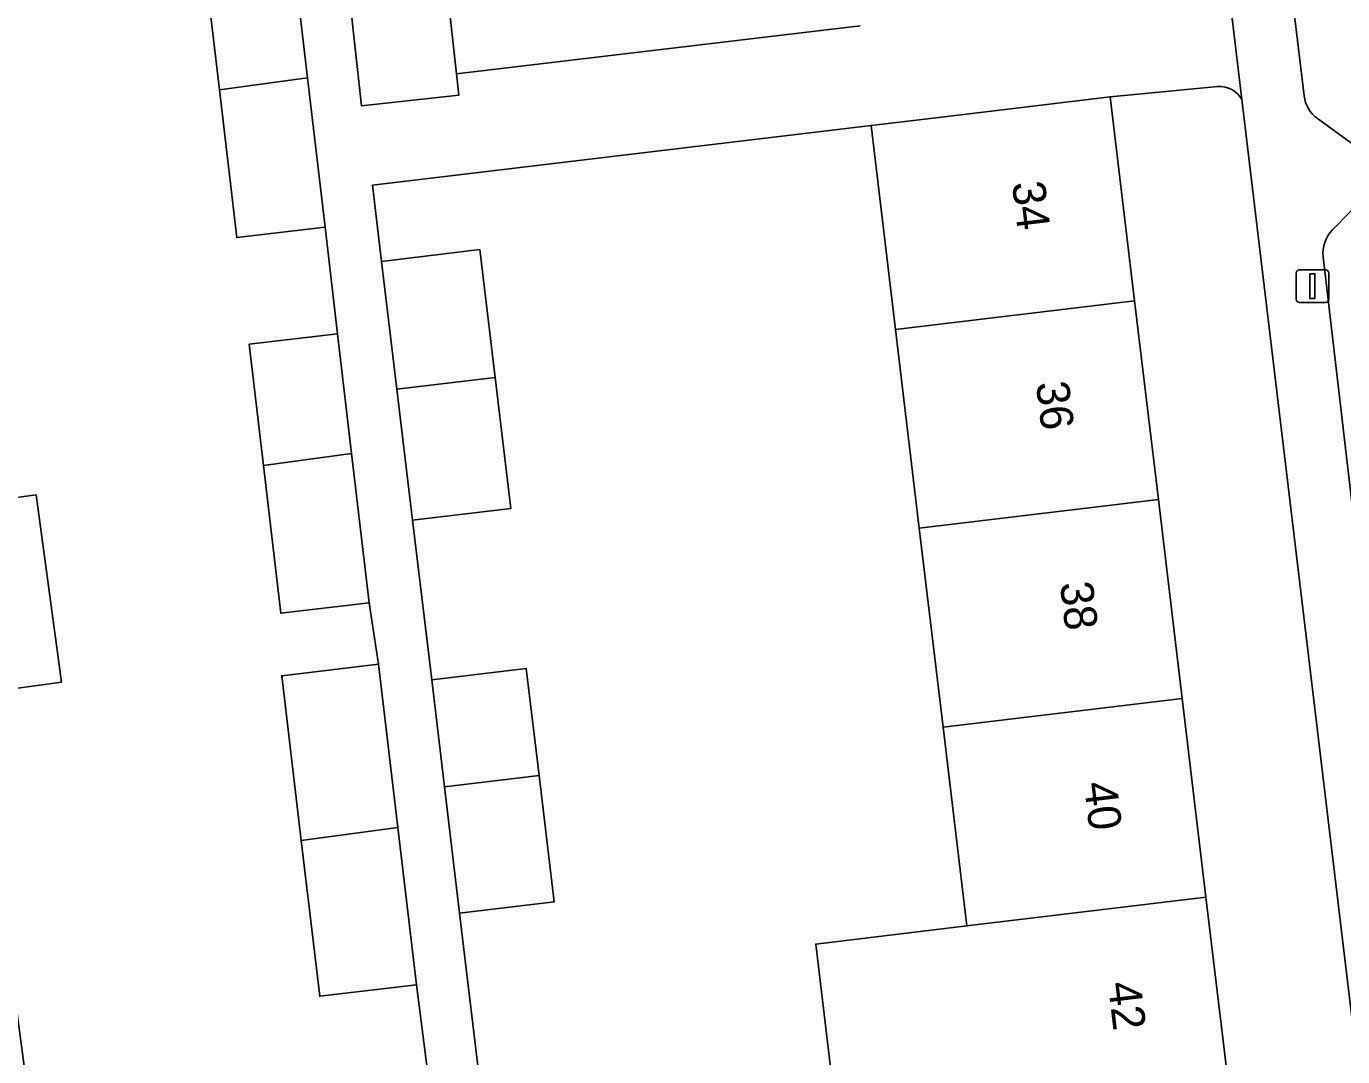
# Model space of a CAD drawing. Extents: x 159053 to 160042, y 380449 to 381423.
# Drawn here: x 159702.76 to 159742.82, y 381035.01 to 381066.39 of the extents above; entities that cross this region are included whole.
import ezdxf

# ---------------------------------------------------------------- set-up
doc = ezdxf.new("R2010")
doc.units = 0
for name, color, linetype in [('IMGEO_Erf', 7, 'Continuous'), ('IMGEO_Lichtmast', 7, 'Continuous'), ('IMGEO_Pand', 7, 'Continuous'), ('IMGEO_Pand_nummerreeks', 7, 'Continuous'), ('IMGEO_Parkeervlak_open', 7, 'Continuous'), ('IMGEO_Voetpad_open', 7, 'Continuous')]:
    doc.layers.add(name, color=color, linetype=linetype)

msp = doc.modelspace()

# ---------------------------------------------------------------- linework, layer by layer
at = {"layer": 'IMGEO_Erf'}
for points in [[(159689.522, 381131.594), (159690.178, 381126.772), (159690.3, 381125.874), (159690.432, 381124.903), (159693.498, 381125.319), (159694.139, 381120.603), (159691.075, 381120.173), (159691.85, 381114.471), (159692.625, 381108.77), (159693.4, 381103.068), (159694.176, 381097.366), (159694.951, 381091.665), (159695.726, 381085.963), (159696.501, 381080.262), (159697.276, 381074.56), (159698.051, 381068.859), (159698.826, 381063.158), (159699.601, 381057.456), (159700.376, 381051.754), (159703.053, 381052.117), (159703.826, 381046.415), (159701.151, 381046.053), (159701.927, 381040.351), (159702.702, 381034.65)], [(159715.037, 381034.023), (159714.628, 381037.201), (159711.688, 381036.852), (159711.126, 381041.597), (159710.531, 381046.613), (159713.471, 381046.962), (159713.188, 381048.83), (159710.501, 381048.514), (159709.971, 381053.018), (159709.537, 381056.707), (159712.224, 381057.023), (159711.85, 381060.271), (159709.163, 381059.955), (159708.633, 381064.459), (159708.199, 381068.148)], [(159715.6, 381067.247), (159715.85, 381064.939), (159728.138, 381066.409)], [(159739.025, 381064.558), (159735.744, 381064.239), (159736.487, 381058.034), (159737.211, 381051.978), (159737.936, 381045.92), (159738.661, 381039.865), (159739.386, 381033.807), (159740.111, 381027.75), (159740.836, 381021.694), (159741.522, 381015.957), (159744.994, 381016.126), (159745.6, 381016.155), (159745.347, 381017.401), (159739.754, 381064.159)], [(159727.509, 381032.382), (159726.782, 381038.44), (159731.384, 381038.992), (159730.659, 381045.048), (159729.934, 381051.106), (159729.21, 381057.161), (159728.467, 381063.368), (159713.293, 381061.551), (159713.571, 381059.231), (159716.563, 381059.589), (159717.028, 381055.7), (159717.506, 381051.706), (159714.514, 381051.348), (159715.096, 381046.489), (159717.972, 381046.834), (159718.362, 381043.575), (159718.823, 381039.722), (159715.946, 381039.377), (159716.533, 381034.477)]]:
    msp.add_lwpolyline(points, dxfattribs=at)
msp.add_arc((159739.068, 381063.771), 0.788, 29.4996, 93.1144, dxfattribs=at)
at = {"layer": 'IMGEO_Lichtmast'}
for p, q in [((159741.505, 381058.978), (159742.295, 381058.978)), ((159742.295, 381058.978), (159741.505, 381058.978)), ((159741.405, 381058.078), (159741.405, 381058.878)), ((159741.405, 381058.878), (159741.405, 381058.078)), ((159742.395, 381058.878), (159742.395, 381058.078)), ((159742.395, 381058.078), (159742.395, 381058.878)), ((159742.295, 381057.978), (159741.505, 381057.978)), ((159741.505, 381057.978), (159742.295, 381057.978))]:
    msp.add_line(p, q, dxfattribs=at)
msp.add_lwpolyline([(159741.825, 381058.853), (159741.975, 381058.853), (159741.975, 381058.103), (159741.825, 381058.103), (159741.825, 381058.853)], dxfattribs=at)
for centre, start, end in [((159741.505, 381058.878), 90, 180), ((159741.505, 381058.878), 90, 180), ((159742.295, 381058.878), 0, 90), ((159742.295, 381058.878), 360, 90), ((159741.505, 381058.078), 180, 270), ((159741.505, 381058.078), 180, 270), ((159742.295, 381058.078), 270, 0), ((159742.295, 381058.078), 270, 0)]:
    msp.add_arc(centre, 0.1, start, end, dxfattribs=at)
at = {"layer": 'IMGEO_Pand'}
for points in [[(159716.299, 381071.298), (159712.212, 381070.812), (159712.954, 381063.974), (159715.92, 381064.295), (159715.85, 381064.939), (159715.6, 381067.247), (159716.725, 381067.369)], [(159708.633, 381064.459), (159711.314, 381064.822), (159710.886, 381068.464), (159708.199, 381068.148)], [(159708.633, 381064.459), (159709.163, 381059.955), (159711.85, 381060.271), (159711.314, 381064.822)], [(159729.21, 381057.161), (159736.487, 381058.034), (159735.744, 381064.239), (159730.78, 381063.645), (159728.467, 381063.368)], [(159713.571, 381059.231), (159714.037, 381055.341), (159717.028, 381055.7), (159716.563, 381059.589)], [(159729.21, 381057.161), (159729.934, 381051.106), (159737.211, 381051.978), (159736.487, 381058.034)], [(159712.652, 381053.381), (159712.224, 381057.023), (159709.537, 381056.707), (159709.971, 381053.018)], [(159717.028, 381055.7), (159714.037, 381055.341), (159714.514, 381051.348), (159717.506, 381051.706)], [(159712.652, 381053.381), (159709.971, 381053.018), (159710.501, 381048.514), (159713.188, 381048.83)], [(159694.138, 381045.103), (159701.151, 381046.053), (159703.826, 381046.415), (159703.053, 381052.117), (159700.376, 381051.754), (159693.363, 381050.805)], [(159737.936, 381045.92), (159737.211, 381051.978), (159729.934, 381051.106), (159730.659, 381045.048)], [(159711.126, 381041.597), (159714.06, 381041.994), (159713.471, 381046.962), (159710.531, 381046.613)], [(159715.096, 381046.489), (159715.486, 381043.23), (159718.362, 381043.575), (159717.972, 381046.834)], [(159738.661, 381039.865), (159737.936, 381045.92), (159730.659, 381045.048), (159731.384, 381038.992)], [(159718.362, 381043.575), (159715.486, 381043.23), (159715.946, 381039.377), (159718.823, 381039.722)], [(159714.06, 381041.994), (159711.126, 381041.597), (159711.688, 381036.852), (159714.628, 381037.201)], [(159738.661, 381039.865), (159731.384, 381038.992), (159726.782, 381038.44), (159727.509, 381032.382), (159728.476, 381032.498), (159732.109, 381032.934), (159739.386, 381033.807)]]:
    msp.add_lwpolyline(points, close=True, dxfattribs=at)
at = {"layer": 'IMGEO_Parkeervlak_open'}
for points in [[(159735.651, 381114.07), (159741.647, 381064.273)], [(159742.052, 381063.583), (159743.47, 381062.554)], [(159743.572, 381061.283), (159742.504, 381060.186)], [(159742.228, 381059.373), (159747.578, 381013.527)]]:
    msp.add_lwpolyline(points, dxfattribs=at)
for centre, radius, start, end in [((159742.637, 381064.39), 0.997, 186.7526, 234.0696), ((159743.217, 381059.491), 0.996, 135.7217, 186.7753)]:
    msp.add_arc(centre, radius, start, end, dxfattribs=at)
at = {"layer": 'IMGEO_Voetpad_open'}
for points in [[(159733.499, 381116.445), (159739.325, 381067.747), (159739.754, 381064.159), (159745.347, 381017.401), (159745.6, 381016.155), (159746.48, 381012.534), (159747.351, 381008.119), (159746.03, 381006.192), (159750.039, 381006.726)], [(159741.647, 381064.273), (159735.651, 381114.07)], [(159728.138, 381066.409), (159715.85, 381064.939), (159715.92, 381064.295), (159712.954, 381063.974), (159712.212, 381070.812)], [(159710.886, 381068.464), (159711.314, 381064.822), (159711.85, 381060.271), (159712.224, 381057.023), (159712.652, 381053.381), (159713.188, 381048.83), (159713.471, 381046.962), (159714.06, 381041.994), (159714.628, 381037.201), (159715.037, 381034.023)], [(159739.754, 381064.159), (159739.325, 381067.747)], [(159715.486, 381043.23), (159715.096, 381046.489), (159714.514, 381051.348), (159714.037, 381055.341), (159713.571, 381059.231), (159713.293, 381061.551), (159728.467, 381063.368), (159730.78, 381063.645), (159735.744, 381064.239), (159739.025, 381064.558)], [(159743.47, 381062.554), (159742.052, 381063.583)], [(159742.504, 381060.186), (159743.572, 381061.283)], [(159747.578, 381013.527), (159742.228, 381059.373)], [(159716.533, 381034.477), (159715.946, 381039.377), (159715.486, 381043.23)]]:
    msp.add_lwpolyline(points, dxfattribs=at)
for centre, radius, start, end in [((159739.068, 381063.771), 0.788, 29.4996, 93.1144), ((159742.637, 381064.39), 0.997, 186.7526, 234.0696), ((159743.217, 381059.491), 0.996, 135.7217, 186.7753)]:
    msp.add_arc(centre, radius, start, end, dxfattribs=at)

# ---------------------------------------------------------------- texts
at = {"layer": 'IMGEO_Pand_nummerreeks'}
for s, rotation, p in [('34', 276.8247, (159732.754, 381061.622)), ('36', 276.8247, (159733.484, 381055.528)), ('38', 276.8247, (159734.213, 381049.43)), ('40', 276.8247, (159734.942, 381043.336)), ('42', 276.8237, (159735.672, 381037.248))]:
    msp.add_text(s, height=1, rotation=rotation, dxfattribs=at).set_placement(p)

doc.saveas('drawing.dxf')
